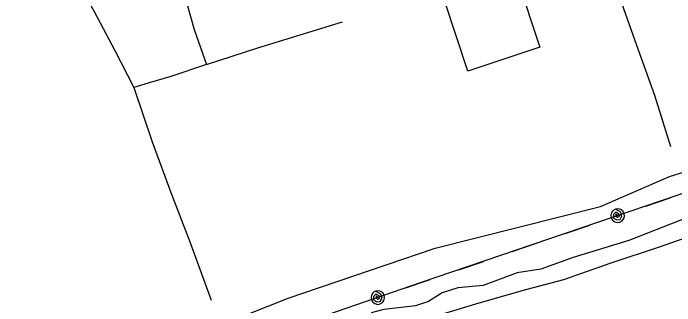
# Model space of a CAD drawing. Extents: x 3250478 to 3288318, y 788638 to 816472.
# Drawn here: x 3268442 to 3269314, y 807968 to 808353 of the extents above; entities that cross this region are included whole.
import ezdxf

# ---------------------------------------------------------------- set-up
doc = ezdxf.new("R2010")
doc.units = 0
for name, color, linetype in [('V-BLDG-OTLN', 7, 'Continuous'), ('V-SITE-OTLN', 7, 'Continuous'), ('V-TOPO-SHOR', 7, 'Continuous'), ('V-UTIL-LINE', 7, 'Continuous')]:
    doc.layers.add(name, color=color, linetype=linetype)

msp = doc.modelspace()

# ---------------------------------------------------------------- linework, layer by layer
at = {"layer": 'V-BLDG-OTLN'}
msp.add_lwpolyline([(3269011.13, 808366.89), (3269105.99, 808398.41), (3269136.04, 808307.96), (3269041.19, 808276.44)], close=True, dxfattribs=at)
at = {"layer": 'V-SITE-OTLN'}
for p, q in [((3269306.76, 808137.94), (3269344.1, 808149.28)), ((3269216.16, 808098.21), (3269306.76, 808137.94)), ((3268998, 808043.62), (3269216.16, 808098.21)), ((3268804.28, 807977.76), (3268998, 808043.62)), ((3268463.24, 807842.64), (3268804.28, 807977.76))]:
    msp.add_line(p, q, dxfattribs=at)
at = {"layer": 'V-TOPO-SHOR'}
for points in [[(3268460.04, 808511.81), (3268511.39, 808423.07), (3268548.79, 808354.98), (3268576.11, 808303.79), (3268600.99, 808254.77), (3268625.3, 808183.54), (3268651.19, 808113.05), (3268674.49, 808053.26), (3268702.92, 807975.08)], [(3269204.41, 808480.08), (3269233.88, 808393.94), (3269263.56, 808310.55), (3269287.05, 808244.72), (3269308.1, 808177.34)], [(3268671.5, 808379.6), (3268670.79, 808365.56), (3268680.83, 808331.37), (3268696.95, 808285.3), (3268650.07, 808269.52), (3268621.18, 808261.08), (3268600.99, 808254.77)], [(3268696.95, 808285.3), (3268764.4, 808307.32), (3268875.95, 808341.51)], [(3268853.43, 807902.17), (3268912.03, 807922.6), (3268959.32, 807940.08), (3268989.4, 807951.28), (3269056, 807971.51), (3269119.44, 807989.28), (3269167.7, 808002.24), (3269230.1, 808023.99), (3269293.66, 808045.14), (3269337.7, 808060.42), (3269393.13, 808079.64), (3269450.98, 808097.13), (3269508.02, 808115.4), (3269565.15, 808134.21), (3269627.8, 808156.32), (3269704.05, 808178.32), (3269767.47, 808202.04), (3269829.71, 808222.63), (3269903.15, 808248.14)], [(3269482.7, 808130.57), (3269410.77, 808105.9), (3269349.52, 808088.97), (3269338.22, 808085.39), (3269330.61, 808083.74), (3269253.18, 808053.72), (3269179.96, 808031.07), (3269137.17, 808015.72), (3269106.26, 808010.8), (3269061.27, 807994.26), (3269028.19, 807991.16), (3269007.44, 807984.65), (3268989.35, 807973.4), (3268972.22, 807967.67), (3268930.3, 807962.9), (3268913.69, 807958.34)]]:
    msp.add_lwpolyline(points, dxfattribs=at)
at = {"layer": 'V-UTIL-LINE'}
for points in [[(3275487.05, 809650.65), (3272506.12, 809086.8), (3270104.13, 808381.07), (3268978.31, 807997.7), (3267896.01, 807624.2)], [(3269275.63, 808098.94), (3269307.82, 808109.9)], [(3269238.71, 808086.37), (3269236.39, 808088.08), (3269236.33, 808085.75), (3269238.58, 808084.18), (3269241.23, 808085.42), (3269240.29, 808088.69), (3269236.13, 808090.86), (3269233.03, 808087.92), (3269233.32, 808083.07), (3269237.32, 808080.85), (3269241.77, 808081.33), (3269244.3, 808085.44), (3269242.83, 808090.75), (3269235.8, 808094.89), (3269232.77, 808093.13), (3269230.63, 808090.34), (3269229.72, 808086.95), (3269230.19, 808083.47), (3269231.94, 808080.43), (3269234.73, 808078.29), (3269238.13, 808077.39), (3269241.61, 808077.85), (3269244.65, 808079.61), (3269246.78, 808082.4), (3269247.69, 808085.79), (3269247.23, 808089.27), (3269245.47, 808092.31), (3269242.68, 808094.44), (3269239.29, 808095.35), (3269235.8, 808094.89)], [(3269169.61, 808062.84), (3269201.8, 808073.8)], [(3269099.56, 808038.99), (3269131.75, 808049.95)], [(3269029.51, 808015.13), (3269061.7, 808026.09)], [(3268959.49, 807991.2), (3268978.31, 807997.7), (3268991.65, 808002.24)], [(3268922.61, 807978.48), (3268920.29, 807980.18), (3268920.24, 807977.85), (3268922.5, 807976.28), (3268925.14, 807977.54), (3268924.19, 807980.8), (3268920.02, 807982.95), (3268916.94, 807980.01), (3268917.24, 807975.15), (3268921.25, 807972.95), (3268925.69, 807973.45), (3268928.21, 807977.57), (3268926.72, 807982.87), (3268919.68, 807986.98), (3268916.65, 807985.21), (3268914.52, 807982.42), (3268913.63, 807979.02), (3268914.11, 807975.54), (3268915.88, 807972.51), (3268918.67, 807970.38), (3268922.07, 807969.49), (3268925.55, 807969.97), (3268928.58, 807971.74), (3268930.71, 807974.54), (3268931.6, 807977.93), (3268931.12, 807981.41), (3268929.35, 807984.44), (3268926.55, 807986.57), (3268923.16, 807987.46), (3268919.68, 807986.98)]]:
    msp.add_lwpolyline(points, dxfattribs=at)

doc.saveas('drawing.dxf')
